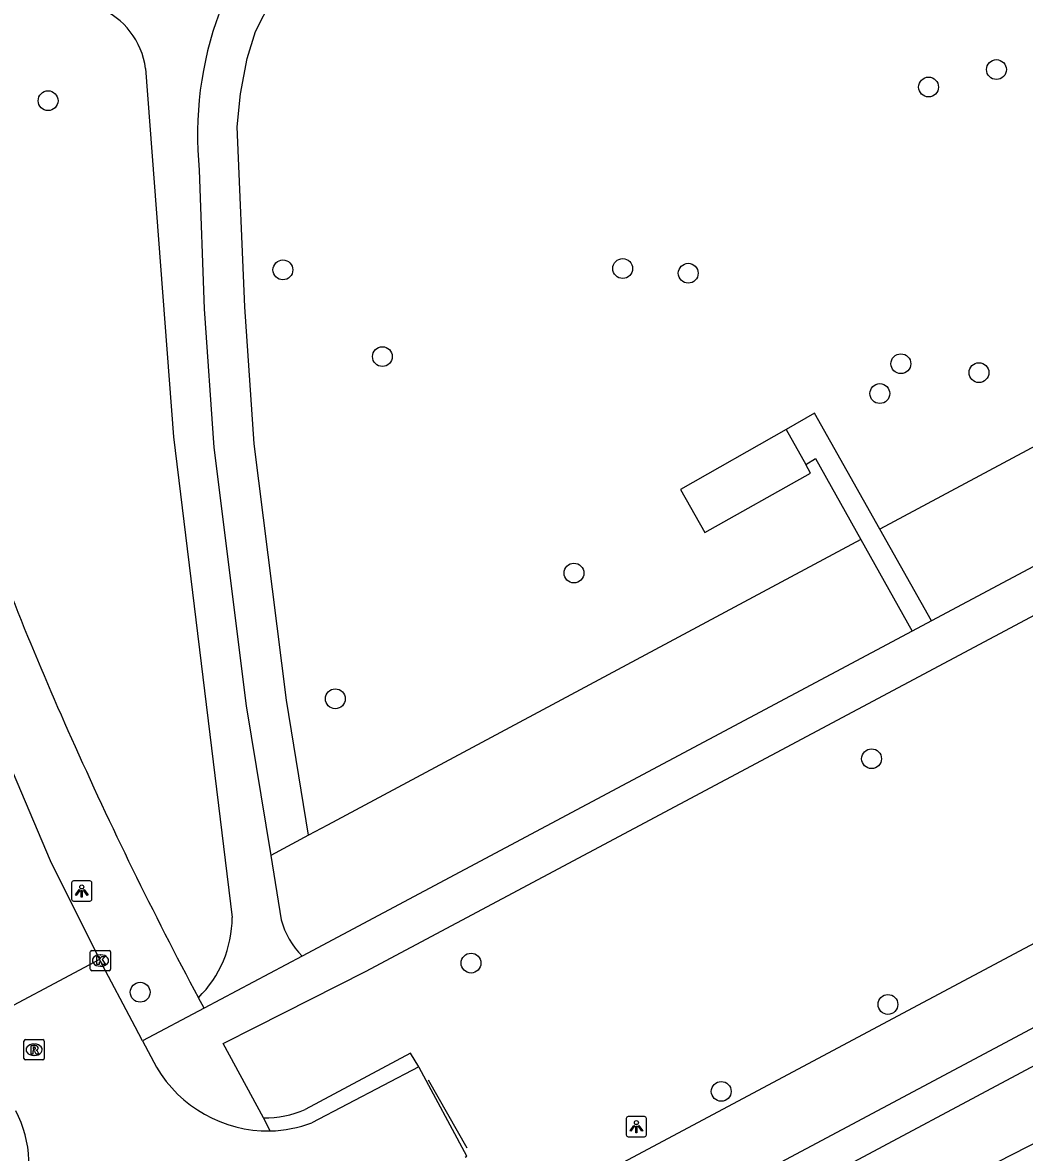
# Model space of a CAD drawing. Extents: x 159503 to 160347, y 382525 to 383272.
# Drawn here: x 159772.6 to 159822, y 382743.8 to 382799.5 of the extents above; entities that cross this region are included whole.
import ezdxf

# ---------------------------------------------------------------- set-up
doc = ezdxf.new("R2010")
doc.units = 0
for name, color, linetype in [('IMGEO_Berm_open', 7, 'Continuous'), ('IMGEO_Boom', 7, 'Continuous'), ('IMGEO_Fietspad_gesloten', 7, 'Continuous'), ('IMGEO_Gemengd_bos', 7, 'Continuous'), ('IMGEO_Groenvoorziening', 7, 'Continuous'), ('IMGEO_Hek', 7, 'Continuous'), ('IMGEO_Kolk', 7, 'Continuous'), ('IMGEO_Lichtpunt', 7, 'Continuous'), ('IMGEO_Pand', 7, 'Continuous'), ('IMGEO_Rijbaan_lokaal_open', 7, 'Continuous'), ('IMGEO_Rioolput', 7, 'Continuous'), ('IMGEO_Voetpad_halfverhard', 7, 'Continuous'), ('IMGEO_Voetpad_open', 7, 'Continuous')]:
    doc.layers.add(name, color=color, linetype=linetype)

msp = doc.modelspace()

# ---------------------------------------------------------------- linework, layer by layer
at = {"layer": 'IMGEO_Berm_open'}
msp.add_lwpolyline([(159792.142, 382748.024), (159791.744, 382748.699), (159786.54, 382745.929)], dxfattribs=at)
msp.add_arc((159784.597, 382750.186), 4.679, 268.6473, 294.5301, dxfattribs=at)
at = {"layer": 'IMGEO_Boom'}
for centre in [(159820.637, 382797.208), (159817.289, 382796.346), (159773.865, 382795.672), (159785.445, 382787.329), (159802.204, 382787.395), (159805.436, 382787.163), (159790.352, 382783.052), (159815.923, 382782.701), (159819.775, 382782.262), (159814.885, 382781.229), (159799.8, 382772.377), (159788.031, 382766.177), (159814.478, 382763.22), (159794.723, 382753.141), (159778.405, 382751.704), (159815.285, 382751.102), (159807.063, 382746.814)]:
    msp.add_circle(centre, 0.489, dxfattribs=at)
at = {"layer": 'IMGEO_Fietspad_gesloten'}
for points in [[(160018.671, 382854.587), (160000, 382844.63), (159986.422, 382837.389), (159982.253, 382835.166), (159840.596, 382759.626), (159822.545, 382750), (159797.959, 382736.889), (159794.508, 382735.028)], [(159871.094, 382780.023), (159863.415, 382775.929), (159850.015, 382768.786), (159845.758, 382766.517), (159838.774, 382762.794), (159814.774, 382750), (159796.312, 382740.158)]]:
    msp.add_lwpolyline(points, dxfattribs=at)
at = {"layer": 'IMGEO_Gemengd_bos'}
for points in [[(159786.71, 382759.447), (159785.621, 382766.107), (159784.035, 382778.757), (159783.563, 382785.506), (159783.185, 382794.377), (159783.351, 382796.009), (159783.683, 382797.752), (159784.097, 382799.08), (159784.896, 382800.673), (159785.891, 382801.918), (159786.886, 382802.886), (159804.366, 382812.999), (159809.686, 382815.813), (159812.547, 382817.175), (159813.91, 382817.824)], [(159829.526, 382807.504), (159829.494, 382807.299), (159829.404, 382805.58), (159829.494, 382803.862), (159829.763, 382802.162), (159830.208, 382800.499), (159830.825, 382798.893), (159831.606, 382797.359), (159832.516, 382795.954), (159837.794, 382786.806), (159814.892, 382774.541)], [(159813.947, 382774.034), (159787.642, 382759.946), (159786.71, 382759.447)]]:
    msp.add_lwpolyline(points, dxfattribs=at)
at = {"layer": 'IMGEO_Groenvoorziening'}
for points in [[(159800.162, 382732.831), (159853.727, 382760.219), (159856.654, 382758.055), (159882.55, 382772.478)], [(159786.71, 382759.447), (159784.847, 382758.449)]]:
    msp.add_lwpolyline(points, dxfattribs=at)
at = {"layer": 'IMGEO_Hek'}
msp.add_lwpolyline([(159792.613, 382747.392), (159794.517, 382744.038)], dxfattribs=at)
at = {"layer": 'IMGEO_Kolk'}
for p, q in [((159775.948, 382752.842), (159775.948, 382753.694)), ((159776.023, 382753.768), (159776.875, 382753.768)), ((159776.436, 382753.548), (159776.461, 382753.548)), ((159776.949, 382753.694), (159776.949, 382752.842)), ((159776.459, 382752.988), (159776.434, 382752.988)), ((159776.875, 382752.768), (159776.023, 382752.768))]:
    msp.add_line(p, q, dxfattribs=at)
for points in [[(159775.948, 382752.842), (159775.948, 382753.694)], [(159776.023, 382753.768), (159776.875, 382753.768)], [(159776.949, 382753.694), (159776.949, 382752.842)], [(159776.269, 382753.468), (159776.392, 382753.468), (159776.392, 382753.317), (159776.522, 382753.468), (159776.686, 382753.468), (159776.54, 382753.317), (159776.693, 382753.068), (159776.541, 382753.068), (159776.456, 382753.232), (159776.392, 382753.165), (159776.392, 382753.068), (159776.269, 382753.068), (159776.269, 382753.468)], [(159776.875, 382752.768), (159776.023, 382752.768)]]:
    msp.add_lwpolyline(points, dxfattribs=at)
for centre, start, end in [((159776.025, 382753.692), 91.552, 178.448), ((159776.025, 382753.692), 91.552, 178.448), ((159776.873, 382753.692), 1.552, 88.448), ((159776.873, 382753.692), 1.552, 88.448), ((159776.025, 382752.844), 181.552, 268.448), ((159776.025, 382752.844), 181.552, 268.448), ((159776.873, 382752.844), 271.552, 358.448), ((159776.873, 382752.844), 271.552, 358.448)]:
    msp.add_arc(centre, 0.0765, start, end, dxfattribs=at)
for centre, major_axis, ratio, start_param, end_param in [((159776.435, 382753.268), (-0.387, 0.002), 0.722429, 4.712389, 7.853982), ((159776.46, 382753.268), (-0.39, 0.002), 0.717154, 1.570796, 4.712389)]:
    msp.add_ellipse(centre, major_axis=major_axis, ratio=ratio, start_param=start_param, end_param=end_param, dxfattribs=at)
at = {"layer": 'IMGEO_Lichtpunt'}
for p, q in [((159775.027, 382757.1), (159775.027, 382756.293)), ((159775.027, 382757.1), (159775.027, 382756.293)), ((159775.929, 382757.195), (159775.121, 382757.195)), ((159775.929, 382757.195), (159775.121, 382757.195)), ((159776.023, 382756.293), (159776.023, 382757.1)), ((159776.023, 382756.293), (159776.023, 382757.1)), ((159775.121, 382756.199), (159775.929, 382756.199)), ((159775.121, 382756.199), (159775.929, 382756.199)), ((159802.379, 382745.476), (159802.379, 382744.669)), ((159802.379, 382745.476), (159802.379, 382744.669)), ((159803.281, 382745.571), (159802.473, 382745.571)), ((159803.281, 382745.571), (159802.473, 382745.571)), ((159803.375, 382744.669), (159803.375, 382745.476)), ((159803.375, 382744.669), (159803.375, 382745.476)), ((159802.473, 382744.575), (159803.281, 382744.575)), ((159802.473, 382744.575), (159803.281, 382744.575))]:
    msp.add_line(p, q, dxfattribs=at)
for points in [[(159775.401, 382756.764), (159775.44, 382756.736), (159775.252, 382756.474), (159775.214, 382756.501), (159775.401, 382756.764)], [(159775.503, 382756.716), (159775.55, 382756.716), (159775.55, 382756.394), (159775.503, 382756.394), (159775.503, 382756.716)], [(159775.613, 382756.736), (159775.651, 382756.763), (159775.838, 382756.501), (159775.799, 382756.473), (159775.613, 382756.736)], [(159802.753, 382745.14), (159802.792, 382745.112), (159802.604, 382744.85), (159802.566, 382744.877), (159802.753, 382745.14)], [(159802.855, 382745.092), (159802.902, 382745.092), (159802.902, 382744.77), (159802.855, 382744.77), (159802.855, 382745.092)], [(159802.965, 382745.112), (159803.003, 382745.139), (159803.19, 382744.877), (159803.151, 382744.849), (159802.965, 382745.112)]]:
    msp.add_lwpolyline(points, dxfattribs=at)
for centre in [(159775.526, 382756.898), (159802.878, 382745.274)]:
    msp.add_circle(centre, 0.0994, dxfattribs=at)
for centre, start, end in [((159775.121, 382757.1), 90, 180), ((159775.121, 382757.1), 90, 180), ((159775.929, 382757.1), 0, 90), ((159775.929, 382757.1), 0, 90), ((159775.121, 382756.293), 180, 270), ((159775.121, 382756.293), 180, 270), ((159775.929, 382756.293), 270, 0), ((159775.929, 382756.293), 270, 360), ((159802.473, 382745.476), 90, 180), ((159802.473, 382745.476), 90, 180), ((159803.281, 382745.476), 0, 90), ((159803.281, 382745.476), 0, 90), ((159802.473, 382744.669), 180, 270), ((159802.473, 382744.669), 180, 270), ((159803.281, 382744.669), 270, 0), ((159803.281, 382744.669), 270, 360)]:
    msp.add_arc(centre, 0.0946, start, end, dxfattribs=at)
at = {"layer": 'IMGEO_Pand'}
for points in [[(159810.267, 382779.462), (159805.057, 382776.501), (159806.261, 382774.375), (159811.473, 382777.296), (159811.229, 382777.735)], [(159810.267, 382779.462), (159811.229, 382777.735)]]:
    msp.add_lwpolyline(points, dxfattribs=at)
at = {"layer": 'IMGEO_Rijbaan_lokaal_open'}
for points in [[(159770.662, 382765.962), (159773.966, 382758.2), (159776.407, 382753.325)], [(159776.407, 382753.325), (159770.155, 382750)], [(159778.525, 382749.309), (159778.162, 382750), (159776.407, 382753.325)], [(159778.525, 382749.309), (159779.205, 382748.012)], [(159792.142, 382748.024), (159786.88, 382745.261)], [(159794.428, 382743.573), (159794.523, 382743.624), (159792.159, 382747.995), (159792.142, 382748.024)]]:
    msp.add_lwpolyline(points, dxfattribs=at)
for centre, radius, start, end in [((159784.732, 382751.286), 6.424, 210.6453, 270.6985), ((159767.006, 382743.151), 5.924, 289.1392, 27.2152), ((159784.612, 382751.473), 6.613, 271.7128, 290.0542)]:
    msp.add_arc(centre, radius, start, end, dxfattribs=at)
at = {"layer": 'IMGEO_Rioolput'}
for p, q in [((159772.676, 382748.441), (159772.676, 382749.293)), ((159772.751, 382749.367), (159773.603, 382749.367)), ((159773.164, 382749.147), (159773.189, 382749.147)), ((159773.677, 382749.293), (159773.677, 382748.441)), ((159773.187, 382748.587), (159773.162, 382748.587)), ((159773.603, 382748.367), (159772.751, 382748.367))]:
    msp.add_line(p, q, dxfattribs=at)
for points in [[(159772.676, 382748.441), (159772.676, 382749.293)], [(159772.751, 382749.367), (159773.603, 382749.367)], [(159773.677, 382749.293), (159773.677, 382748.441)], [(159773.265, 382749.065), (159773.013, 382749.067), (159773.013, 382748.667)], [(159773.013, 382748.667), (159773.137, 382748.667), (159773.137, 382748.829), (159773.148, 382748.829)], [(159773.191, 382748.986), (159773.137, 382748.986), (159773.137, 382748.905)], [(159773.137, 382748.905), (159773.189, 382748.905)], [(159773.195, 382748.8), (159773.266, 382748.667), (159773.406, 382748.667), (159773.341, 382748.793)], [(159773.603, 382748.367), (159772.751, 382748.367)]]:
    msp.add_lwpolyline(points, dxfattribs=at)
for centre, radius, start, end in [((159772.753, 382749.291), 0.0765, 91.552, 178.448), ((159772.753, 382749.291), 0.0765, 91.552, 178.448), ((159773.601, 382749.291), 0.0765, 1.552, 88.448), ((159773.601, 382749.291), 0.0765, 1.552, 88.448), ((159773.147, 382748.776), 0.0533, 26.0293, 88.6989), ((159773.173, 382749.094), 0.19, 274.7715, 282.9687), ((159773.197, 382748.89), 0.0964, 77.0061, 93.1865), ((159773.211, 382748.947), 0.0378, 276.6634, 79.6772), ((159773.264, 382748.955), 0.109, 350.3612, 89.416), ((159773.262, 382748.955), 0.112, 277.5842, 350.9817), ((159773.246, 382748.74), 0.108, 29.5134, 73.7905), ((159772.753, 382748.443), 0.0765, 181.552, 268.448), ((159772.753, 382748.443), 0.0765, 181.552, 268.448), ((159773.601, 382748.443), 0.0765, 271.552, 358.448), ((159773.601, 382748.443), 0.0765, 271.552, 358.448)]:
    msp.add_arc(centre, radius, start, end, dxfattribs=at)
for centre, major_axis, ratio, start_param, end_param in [((159773.163, 382748.867), (-0.387, 0.002), 0.722429, 4.712389, 7.853982), ((159773.188, 382748.867), (-0.39, 0.002), 0.717154, 1.570796, 4.712389)]:
    msp.add_ellipse(centre, major_axis=major_axis, ratio=ratio, start_param=start_param, end_param=end_param, dxfattribs=at)
at = {"layer": 'IMGEO_Voetpad_halfverhard'}
for points in [[(159778.669, 382797.26), (159780.052, 382779.089), (159782.945, 382755.396)], [(159781.32, 382792.25), (159781.566, 382785.4), (159782.044, 382778.563), (159783.641, 382765.821), (159784.847, 382758.449)], [(159784.847, 382758.449), (159785.365, 382755.28)]]:
    msp.add_lwpolyline(points, dxfattribs=at)
for centre, radius, start, end in [((159774.972, 382796.796), 3.726, 7.161, 68.1959), ((159798.565, 382793.991), 17.333, 159.6327, 185.7636), ((159777.371, 382755.413), 5.574, 314.4875, 359.8297), ((159789.153, 382756.264), 3.913, 194.5566, 225.1739)]:
    msp.add_arc(centre, radius, start, end, dxfattribs=at)
at = {"layer": 'IMGEO_Voetpad_open'}
for points in [[(159855.536, 382790.316), (159830.482, 382776.971), (159817.439, 382770.024)], [(159784.487, 382745.508), (159782.492, 382749.176), (159784.121, 382750), (159789.525, 382752.734), (159831.579, 382775.133), (159857.565, 382788.974)], [(159814.892, 382774.541), (159811.664, 382780.266), (159810.267, 382779.462)], [(159811.229, 382777.735), (159811.716, 382778.022), (159813.947, 382774.034)], [(159798.842, 382735.413), (159808.485, 382740.604), (159861.706, 382769.02), (159876.147, 382776.694)], [(159817.439, 382770.024), (159814.892, 382774.541)], [(159813.947, 382774.034), (159816.477, 382769.511)], [(159817.439, 382770.024), (159816.477, 382769.511)], [(159816.477, 382769.511), (159786.394, 382753.488)], [(159786.394, 382753.488), (159781.559, 382750.911)], [(159781.559, 382750.911), (159781.277, 382751.436)], [(159781.559, 382750.911), (159778.525, 382749.309)], [(159784.81, 382744.863), (159784.487, 382745.508)]]:
    msp.add_lwpolyline(points, dxfattribs=at)
for centre, radius, start, end in [((159919.346, 382829.27), 158.307, 199.36758, 204.26043), ((159956.013, 382844.871), 198.148, 204.01669, 208.13433)]:
    msp.add_arc(centre, radius, start, end, dxfattribs=at)

doc.saveas('drawing.dxf')
